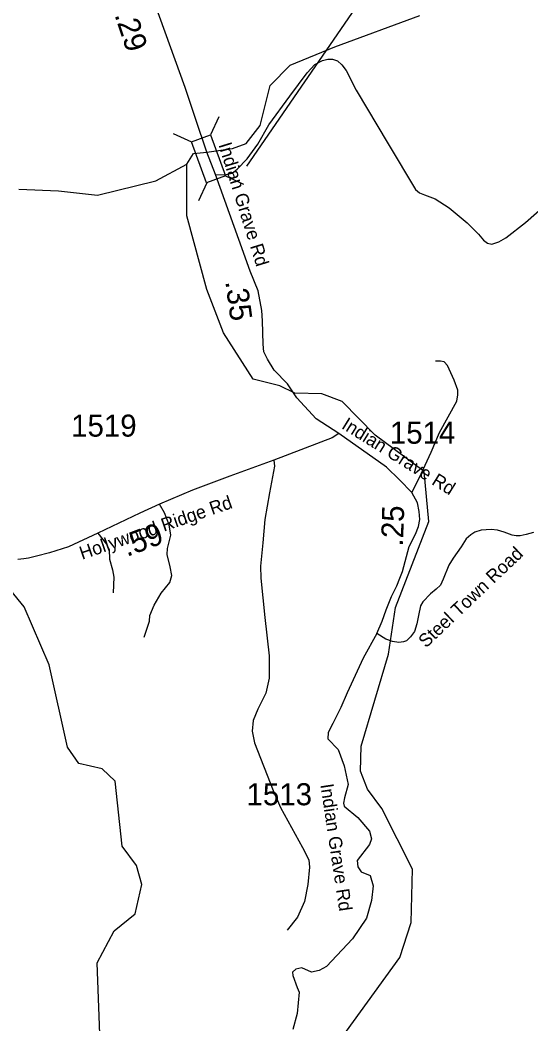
# Model space of a CAD drawing. Extents: x 1159738 to 1321356, y 736314 to 882035.
# Drawn here: x 1250107 to 1253008, y 822713 to 828411 of the extents above; entities that cross this region are included whole.
import ezdxf

# ---------------------------------------------------------------- set-up
doc = ezdxf.new("R2010")
doc.units = 0
for name, color, linetype in [('Exist Hydrographic Creek Single Shore', 7, 'Continuous'), ('Exist Road Non-System Type 51', 7, 'Continuous'), ('Exist Road Secondary Mileage Hundredths English Label', 7, 'Continuous'), ('Exist Road Secondary Structure Standard Bridge CELL', 7, 'Continuous'), ('Exist Road Secondary Structure Standard Bridge Number Label', 7, 'Continuous'), ('Exist Road Secondary Type 51 Attributed', 7, 'Continuous'), ('Exist Road Secondary Type 51 Label', 7, 'Continuous'), ('Exist Road Secondary Type 51 Number Label', 7, 'Continuous')]:
    doc.layers.add(name, color=color, linetype=linetype)

msp = doc.modelspace()

# ---------------------------------------------------------------- linework, layer by layer
at = {"layer": 'Exist Hydrographic Creek Single Shore'}
for points in [[(1251167.2, 827661.6), (1251312.6, 827683.2), (1251390.8, 827711.2), (1251470.1, 827812), (1251527.9, 828039.3), (1251641.2, 828154.5), (1251894.1, 828259.6), (1252377.7, 828437.1)], [(1251053.4, 827592.5), (1251091.1, 827653.4), (1251167.2, 827661.6)], [(1250099.4, 827450.8), (1250325.9, 827441.1), (1250546.6, 827417.5), (1250878.7, 827499), (1251053.4, 827592.5)], [(1251666.7, 826293.4), (1251581.6, 826335.7), (1251430.4, 826373.7), (1251262.4, 826636.4), (1251168.3, 826881.1), (1251054.3, 827300.3), (1251053.4, 827592.5)], [(1251842.5, 822268.6), (1251856.5, 822527.7), (1252263.4, 823090.7), (1252327.5, 823289.7), (1252334.5, 823591.5), (1252160.5, 823936.4), (1252079.5, 824046.3), (1252040.4, 824148.9), (1252044.4, 824290), (1252199.5, 824812.1), (1252239.4, 825077.2), (1252427.5, 825565.8), (1252401.4, 825848.7), (1252123.4, 826054.5), (1251936.4, 826245.4), (1251820.4, 826290.3), (1251666.7, 826293.4)], [(1250574.4, 822251.4), (1250544.5, 823059.5), (1250641.5, 823241.4), (1250760.4, 823337.5), (1250798.4, 823504.1), (1250767.5, 823613.1), (1250687.4, 823723), (1250646.4, 824091.5), (1250573.4, 824161.9), (1250440.4, 824190.9), (1250376.4, 824284.1), (1250271.4, 824752.2), (1250129.5, 825080.1), (1249960.4, 825287)]]:
    msp.add_lwpolyline(points, dxfattribs=at)
at = {"layer": 'Exist Road Non-System Type 51'}
for points in [[(1251217.4, 827534.5), (1251267.5, 827533.3), (1251311.6, 827541.7), (1251340.2, 827564.3), (1251396.2, 827624), (1251457, 827707.5), (1251520.2, 827817.2), (1251639.2, 827978.7), (1251736.9, 828112.3), (1251779.8, 828158.9), (1251825.1, 828182.7), (1251853.7, 828189.9), (1251881.2, 828188.7), (1251909.8, 828179.1), (1251934.8, 828157.7), (1251958.6, 828124.3), (1252015.9, 828013.3), (1252197, 827709.2), (1252351.4, 827448.9), (1252374.1, 827431), (1252403.9, 827420.2), (1252464.7, 827396.4), (1252543.3, 827346.3), (1252644.7, 827260.4), (1252709, 827196), (1252737.6, 827162.6), (1252761.5, 827144.7), (1252785.3, 827139.9), (1252825.9, 827151.9), (1252865.2, 827175.7), (1252976.1, 827261.6), (1253259.1, 827509.7)], [(1252331.6, 825729.7), (1252372.1, 825810.9), (1252441.4, 825959.6), (1252488.7, 826069.5), (1252586.7, 826248.7), (1252591.7, 826284.2), (1252591.7, 826311.2), (1252571.4, 826367), (1252552.9, 826409.3), (1252534.3, 826449.9), (1252515.7, 826471.8), (1252493.7, 826475.2), (1252465, 826475.2)], [(1251548.8, 825913.8), (1251550.9, 825879.5), (1251523.1, 825727.3), (1251497.4, 825577.2), (1251484.5, 825444.2), (1251471.7, 825311.3), (1251473.8, 825242.7), (1251497.4, 825019.7), (1251520.9, 824801.7), (1251520.9, 824676), (1251501.7, 824590.2), (1251456.7, 824500.2), (1251430.9, 824435.8), (1251424.5, 824375.8), (1251437.4, 824309.3), (1251544.5, 824039.2), (1251585.1, 823941.4), (1251711.5, 823714.2), (1251745.8, 823645.5), (1251750.1, 823602.7), (1251741.4, 823505), (1251722.1, 823408.5), (1251681.4, 823318.5), (1251623.6, 823245.6)], [(1250812.2, 824908.7), (1250842.2, 824998.7), (1250844.3, 825030.9), (1250867.9, 825090.9), (1250908.6, 825157.4), (1250957.9, 825219.6), (1250968.6, 825258.2), (1250960, 825307.5), (1250942.9, 825378.3), (1250945, 825412.6), (1250962.2, 825487.6), (1250953.6, 825545.5), (1250927.9, 825614.1), (1250897.9, 825663.4)], [(1250548.7, 825498.3), (1250597.9, 825436.1), (1250612.9, 825406.1), (1250615.1, 825350.4), (1250632.2, 825290.3), (1250638.7, 825249.6), (1250636.5, 825159.6)]]:
    msp.add_lwpolyline(points, dxfattribs=at)
at = {"layer": 'Exist Road Secondary Structure Standard Bridge CELL'}
for p, q in [((1251235.7, 827862.7), (1251188.3, 827760)), ((1250976.9, 827767.4), (1251079.6, 827719.9)), ((1251273.5, 827527.2), (1251376.2, 827479.7)), ((1251167.2, 827488), (1251119.8, 827385.3))]:
    msp.add_line(p, q, dxfattribs=at)
msp.add_lwpolyline([(1251188.3, 827760), (1251274, 827527.3), (1251165.3, 827487.3), (1251079.6, 827719.9)], close=True, dxfattribs=at)
at = {"layer": 'Exist Road Secondary Structure Standard Bridge Number Label'}
msp.add_line((1251395.4, 827582.9), (1252750.6, 829554.2), dxfattribs=at)
at = {"layer": 'Exist Road Secondary Type 51 Attributed'}
for points in [[(1251167.2, 827661.6), (1251102.3, 827852.4), (1251044, 828029), (1250873.2, 828499.4), (1250721.8, 828906.7), (1250585.3, 829053.8)], [(1251916.6, 826064.1), (1251788.2, 826147.2), (1251678.4, 826266.9), (1251624.7, 826346.5), (1251550.4, 826424.4), (1251511, 826485.7), (1251491.9, 826527.3), (1251488.1, 826572.3), (1251483.7, 826704.8), (1251480.5, 826761.9), (1251459.4, 826873.8), (1251414.1, 826986.1), (1251348.6, 827165.7), (1251217.4, 827534.5), (1251167.2, 827661.6)], [(1251916.6, 826064.1), (1251879.1, 826039.2), (1251548.8, 825913.8), (1251297.5, 825822.4), (1251086.1, 825742.6), (1250897.9, 825663.4), (1250787.8, 825611.8), (1250548.7, 825498.3), (1250381.7, 825422), (1250274.2, 825386.9), (1250200.5, 825367.6), (1250154.6, 825357.9), (1250129.3, 825353.1), (1250093.9, 825348.6)], [(1252133, 824929.6), (1252163.5, 824999.8), (1252184.9, 825063.8), (1252216.6, 825138.6), (1252246.8, 825200.6), (1252263.6, 825244.2), (1252279.1, 825281), (1252317, 825423.9), (1252351.9, 825494.1), (1252368.8, 825536.1), (1252375.9, 825575.6), (1252373.3, 825621.8), (1252363.3, 825671.8), (1252331.6, 825729.7), (1252261.4, 825801.1), (1252186.8, 825874), (1251916.6, 826064.1)], [(1253022.2, 825502.6), (1252981.2, 825491.3), (1252945.7, 825484.4), (1252924.4, 825484.4), (1252901.3, 825487.7), (1252855.4, 825503.8), (1252818.5, 825516.1), (1252782.2, 825520.2), (1252725.8, 825516.1), (1252689.1, 825504.7), (1252667.2, 825490.3), (1252640.5, 825466.7), (1252610.8, 825421.1), (1252566.5, 825356.6), (1252541.4, 825317.4), (1252509.1, 825238.5), (1252493.2, 825203.1), (1252469.6, 825181.8), (1252436.5, 825154.2), (1252394.1, 825108.6), (1252381.3, 825086.1), (1252368.5, 825031.3), (1252359.8, 824984.6), (1252346, 824941.1), (1252324.5, 824910.4), (1252300.3, 824887.3), (1252284, 824882.2), (1252258.4, 824879.1), (1252222, 824883.2), (1252183.6, 824898.1), (1252133, 824929.6)], [(1252133, 824929.6), (1252055.8, 824789.2), (1251964.6, 824592.5), (1251929, 824509.8), (1251882, 824419.2), (1251855.7, 824367.9), (1251853.6, 824331.7), (1251912.7, 824270.2), (1251948.1, 824178), (1251969.4, 824071.7), (1251949.5, 823996.1), (1251944, 823966.6), (1251948.1, 823948.8), (1252024.9, 823885.6), (1252091.1, 823808.3), (1252102.1, 823763.2), (1252091, 823731.9), (1252021.1, 823641.7), (1252024.8, 823604.9), (1252043.2, 823577.3), (1252094.7, 823555.2), (1252111.3, 823496.3), (1252102.1, 823413.5), (1252074.5, 823314.1), (1251993.6, 823196.8), (1251846.4, 823038.5), (1251806, 823016.4), (1251761.8, 823007.2), (1251706.6, 823031.2), (1251673.5, 823023.8), (1251653.3, 823007.2), (1251655.5, 822988.8), (1251680.9, 822920.7), (1251690.9, 822894.2), (1251681.1, 822772.6), (1251655.5, 822681.5)]]:
    msp.add_lwpolyline(points, dxfattribs=at)

# ---------------------------------------------------------------- texts
at = {"layer": 'Exist Road Secondary Mileage Hundredths English Label'}
for s, rotation, p in [('.29', 288.5891, (1250642.1, 828440.9)), ('.35', 277.7295, (1251272, 826927.5)), ('.25', 88.1085, (1252280.9, 825422.1)), ('.59', 20.5109, (1250713.5, 825363.7))]:
    msp.add_text(s, height=125, rotation=rotation, dxfattribs=at).set_placement(p)
at = {"layer": 'Exist Road Secondary Type 51 Label'}
for s, rotation, p in [('Indian Grave Rd', 287.2712, (1251233, 827703.9)), ('Indian Grave Rd', 328.1714, (1251927.2, 826096.8)), ('Hollywood Ridge Rd', 18.9995, (1250459.4, 825347.4)), ('Steel Town Road', 43.5588, (1252411.8, 824844.1)), ('Indian Grave Rd', 278.505, (1251811.7, 824071.4))]:
    msp.add_text(s, height=75, rotation=rotation, dxfattribs=at).set_placement(p)
at = {"layer": 'Exist Road Secondary Type 51 Number Label'}
for s, p in [('1519', (1250397, 826046.8)), ('1514', (1252206.6, 826006.7)), ('1513', (1251392.8, 823954.5))]:
    msp.add_text(s, height=125, dxfattribs=at).set_placement(p)

doc.saveas('drawing.dxf')
